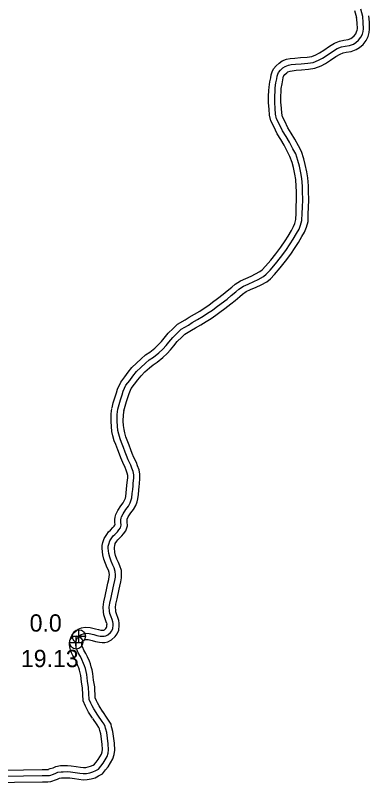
# Model space of a CAD drawing. Extents: x 31699 to 244310, y -8841 to 11474.
# Drawn here: x 96734 to 97312, y 6682 to 7933 of the extents above; entities that cross this region are included whole.
import ezdxf

# ---------------------------------------------------------------- set-up
doc = ezdxf.new("R2010")
doc.units = 0
for name, color, linetype in [('B_Logo', 7, 'Continuous'), ('Level 21', 7, 'Continuous'), ('R_XS_EARTHWORK_STAGE2', 7, 'Continuous'), ('S_WALL_ANNOT', 7, 'Continuous')]:
    doc.layers.add(name, color=color, linetype=linetype)

msp = doc.modelspace()

# ---------------------------------------------------------------- linework, layer by layer
at = {"layer": 'B_Logo'}
for points in [[(97301, 7931.3), (97297.9, 7942.9)], [(96901.4, 7291), (96903.3, 7298.9), (96905.8, 7306.4), (96908.4, 7314.7), (96910.1, 7320.2), (96914.5, 7330), (96920.6, 7337.8), (96925.8, 7345.1), (96931.7, 7352.2), (96938.6, 7359.1), (96946.1, 7365.8), (96952.6, 7371.5), (96959.3, 7376), (96968, 7382.7), (96974.4, 7388.8), (96979.9, 7394.7), (96984.7, 7400.5), (96990.8, 7408), (96998.5, 7415.7), (97004.7, 7421.5), (97016.3, 7428.2), (97022.6, 7432.3), (97031.5, 7437.4), (97040.3, 7442.4), (97047.8, 7447.3), (97055.5, 7452.6), (97061.8, 7457.3), (97070.1, 7463.3), (97079.4, 7470.5), (97086.2, 7476.1), (97093.7, 7482.5), (97098.7, 7486.7), (97106.2, 7491.4), (97114, 7495), (97123, 7498.9), (97130.4, 7502.5), (97138.8, 7507.1), (97143.4, 7510.9), (97149.7, 7517.5), (97158.5, 7527.7), (97166.9, 7538.2), (97175.5, 7549.6), (97182.5, 7560.3), (97187.5, 7568), (97193, 7577.4), (97197, 7584.2), (97199.6, 7590.8), (97201.6, 7598.6), (97202, 7610.3), (97202.5, 7619.9), (97202.9, 7632.7), (97202.6, 7645.8), (97202.5, 7654.5), (97201.6, 7666.8), (97200, 7676.1), (97197.5, 7687.3), (97195.1, 7696.3), (97191.5, 7707), (97187, 7715.4), (97181.3, 7726.1), (97175.7, 7735.7), (97169.9, 7744.7), (97164.6, 7755.9), (97160.4, 7764.4), (97158.8, 7771.9), (97158.2, 7780.9), (97157.3, 7790.9), (97157.3, 7800.8), (97157.8, 7809.8), (97158.1, 7814.8), (97159.3, 7823), (97160.5, 7829.5), (97161.3, 7833.7), (97162.4, 7837.2), (97163.7, 7840), (97166.7, 7843.6), (97170.7, 7847.3), (97174.1, 7849.7), (97179.5, 7851.7), (97184.2, 7852.7), (97191.2, 7853.4), (97200.2, 7854.1), (97211.3, 7855.1), (97220.1, 7856.4), (97228.7, 7859.7), (97235.2, 7863.1), (97243, 7868.2), (97251.8, 7874.1), (97259.4, 7878.7), (97266.1, 7881.5), (97272, 7882.9), (97279.5, 7883.9), (97285.8, 7886.2), (97289.7, 7888.6), (97294.1, 7892.5), (97297.9, 7897.3), (97300.3, 7902.2), (97301.8, 7906.8), (97302.2, 7910.8), (97301.7, 7921.5), (97301, 7931.3)], [(96833.3, 6913.3), (96833.9, 6914.9), (96835.4, 6918.1), (96836.9, 6920), (96839.4, 6922.1), (96841.5, 6923.8), (96844.9, 6925.1), (96848.7, 6925.8), (96854.5, 6925.5), (96861.8, 6923.6), (96867.2, 6922), (96872.4, 6921), (96875.9, 6920.8), (96879, 6920.8), (96881.8, 6921.4), (96885.1, 6923.1), (96889, 6926.9), (96891.2, 6929.9), (96893, 6933.7), (96893.5, 6939.1), (96893.6, 6941.7), (96893.3, 6944.2), (96891.8, 6948.2), (96890.3, 6952.4), (96888.3, 6958.1), (96887.8, 6962), (96887.2, 6968.1), (96888.1, 6974.9), (96890.5, 6984.1), (96893.4, 6999.7), (96894.7, 7005), (96896.3, 7011.7), (96897.2, 7017.3), (96897.4, 7021.3), (96897.1, 7026.3), (96895.4, 7032.2), (96893, 7036.9), (96890.3, 7043.2), (96888, 7049.6), (96886.6, 7055.6), (96885.6, 7064.5), (96885.6, 7067.6), (96886.4, 7070.9), (96887.9, 7076.2), (96891.5, 7081.4), (96893.8, 7084.7), (96896.1, 7086.9), (96900.4, 7091.4), (96902.9, 7094.3), (96905.3, 7097.6), (96906.7, 7102.1), (96906.3, 7106.9), (96906.2, 7110.9), (96906.4, 7113.3), (96907.2, 7115.8), (96909.7, 7120.6), (96914.5, 7127.8), (96918.5, 7133.2), (96921.4, 7138.4), (96923.1, 7143.1), (96924, 7146.8), (96924.8, 7153.4), (96925.6, 7160), (96926, 7166.1), (96926.4, 7170.3), (96927.3, 7178.4), (96927.3, 7184), (96926.1, 7189.2), (96924.1, 7195.1), (96922.3, 7199.9), (96918.3, 7208.3), (96915.4, 7215.3), (96913.3, 7221.2), (96910.3, 7228.5), (96907.1, 7236.8), (96904.9, 7242.6), (96902.7, 7250.3), (96901.4, 7256.4), (96900.6, 7263.6), (96900.1, 7271.4), (96900.2, 7282.5), (96901.4, 7291)], [(96868.4, 6792.5), (96862.1, 6802.6), (96859.3, 6807.5), (96857.2, 6811.6), (96854.4, 6818), (96853.6, 6837.4), (96851.8, 6847.9), (96850.6, 6858.7), (96849.5, 6863.7), (96848.2, 6868.5), (96846.9, 6872.6), (96845.4, 6876.4), (96842.7, 6883.2), (96840.1, 6887.9), (96836.6, 6894.1), (96834.9, 6898.3), (96833.7, 6900.4), (96833.1, 6902.7), (96832.5, 6907.4), (96832.8, 6912), (96833.3, 6913.3)], [(96685.8, 6692.3), (96777.9, 6693.8), (96786.9, 6693.9), (96789.9, 6694.1), (96791.7, 6694.7), (96794.4, 6695.8), (96799.1, 6697.4), (96803.1, 6699.2), (96808.6, 6700.1), (96812.2, 6700.2), (96818.9, 6700.4), (96823.8, 6700), (96831.8, 6698.9), (96839.1, 6697.8), (96844.8, 6697), (96850.1, 6697.3), (96855.3, 6698.3), (96860.4, 6699.7), (96865.3, 6702.1), (96869.6, 6704.5), (96873.3, 6709.4), (96877.3, 6713.8), (96880.8, 6719.5), (96883.6, 6724.9), (96885.4, 6730.6), (96886.1, 6735.8), (96885.7, 6745.7), (96883.1, 6763.8), (96881.5, 6769.4), (96881.2, 6771.3), (96880.7, 6773.7), (96878.7, 6777.4), (96875.7, 6782), (96868.4, 6792.5)]]:
    msp.add_lwpolyline(points, dxfattribs=at)
at = {"layer": 'Level 21'}
for p, q in [((96837.6, 6909.9), (96837.6, 6931.6)), ((96826.7, 6920.8), (96848.4, 6920.8)), ((96833.1, 6900), (96833.1, 6921.7)), ((96822.3, 6910.9), (96844, 6910.9))]:
    msp.add_line(p, q, dxfattribs=at)
for centre in [(96837.6, 6920.8), (96833.1, 6910.9)]:
    msp.add_circle(centre, 10.8, dxfattribs=at)
at = {"layer": 'R_XS_EARTHWORK_STAGE2'}
for points in [[(96891.7, 7293.4), (96893.7, 7301.6), (96896.3, 7309.5), (96898.9, 7317.7), (96900.8, 7323.7), (96905.9, 7335.2), (96912.6, 7343.8), (96917.9, 7351.2), (96924.3, 7358.9), (96931.7, 7366.3), (96939.4, 7373.3), (96946.5, 7379.5), (96953.5, 7384.1), (96961.5, 7390.3), (96967.3, 7395.9), (96972.4, 7401.3), (96976.9, 7406.9), (96983.4, 7414.7), (96991.5, 7422.8), (96998.7, 7429.6), (97011.1, 7436.8), (97017.4, 7440.8), (97026.6, 7446.1), (97035.1, 7450.9), (97042.2, 7455.6), (97049.7, 7460.7), (97055.9, 7465.4), (97064.1, 7471.3), (97073.2, 7478.3), (97079.8, 7483.8), (97087.2, 7490.2), (97092.8, 7494.9), (97101.4, 7500.2), (97109.9, 7504.2), (97118.8, 7508), (97125.8, 7511.4), (97133.1, 7515.4), (97136.6, 7518.2), (97142.3, 7524.3), (97150.8, 7534.1), (97159, 7544.4), (97167.4, 7555.3), (97174.2, 7565.7), (97179, 7573.2), (97184.4, 7582.4), (97188, 7588.6), (97190.1, 7593.9), (97191.6, 7600), (97192, 7610.8), (97192.5, 7620.3), (97192.9, 7632.8), (97192.6, 7645.6), (97192.5, 7654.1), (97191.6, 7665.6), (97190.2, 7674.2), (97187.8, 7684.9), (97185.5, 7693.4), (97182.2, 7703), (97178.2, 7710.7), (97172.6, 7721.2), (97167.2, 7730.4), (97161.1, 7739.8), (97155.6, 7751.6), (97150.9, 7761), (97148.9, 7770.5), (97148.2, 7780.1), (97147.3, 7790.5), (97147.3, 7801.1), (97147.9, 7810.3), (97148.1, 7815.8), (97149.5, 7824.6), (97150.7, 7831.2), (97151.5, 7836), (97153, 7840.9), (97155.3, 7845.6), (97159.5, 7850.5), (97164.4, 7855.1), (97169.4, 7858.6), (97176.7, 7861.3), (97182.6, 7862.5), (97190.2, 7863.4), (97199.4, 7864.1), (97210.1, 7865), (97217.6, 7866.1), (97224.6, 7868.8), (97230.1, 7871.7), (97237.5, 7876.5), (97246.5, 7882.6), (97254.9, 7887.6), (97263, 7891.1), (97270.2, 7892.7), (97277.1, 7893.7), (97281.4, 7895.3), (97283.8, 7896.7), (97286.9, 7899.4), (97289.4, 7902.7), (97291, 7905.9), (97292, 7908.9), (97292.2, 7911.1), (97291.8, 7920.9), (97291, 7930.6)], [(96911.1, 7288.6), (96913, 7296.1), (96915.4, 7303.4), (96917.9, 7311.8), (96919.5, 7316.6), (96923.2, 7324.8), (96928.6, 7331.8), (96933.8, 7339), (96939.1, 7345.4), (96945.5, 7351.8), (96952.7, 7358.4), (96958.7, 7363.6), (96965.2, 7367.9), (96974.5, 7375.2), (96981.5, 7381.8), (96987.4, 7388), (96992.4, 7394.2), (96998.3, 7401.3), (97005.4, 7408.5), (97010.7, 7413.4), (97021.5, 7419.7), (97027.8, 7423.7), (97036.5, 7428.7), (97045.5, 7433.8), (97053.4, 7439), (97061.3, 7444.5), (97067.7, 7449.2), (97076.1, 7455.3), (97085.7, 7462.7), (97092.6, 7468.4), (97100.2, 7474.9), (97104.6, 7478.6), (97110.9, 7482.6), (97118, 7485.9), (97127.1, 7489.8), (97135, 7493.6), (97144.4, 7498.8), (97150.2, 7503.5), (97157.1, 7510.8), (97166.2, 7521.3), (97174.8, 7532.1), (97183.7, 7543.8), (97190.9, 7554.8), (97196.1, 7562.7), (97201.7, 7572.3), (97206, 7579.8), (97209.2, 7587.7), (97211.6, 7597.2), (97212, 7609.9), (97212.5, 7619.5), (97212.9, 7632.7), (97212.6, 7645.9), (97212.5, 7655), (97211.5, 7668), (97209.9, 7678), (97207.2, 7689.7), (97204.6, 7699.2), (97200.7, 7710.9), (97195.9, 7720.1), (97190, 7730.9), (97184.2, 7740.9), (97178.6, 7749.5), (97173.6, 7760.3), (97169.9, 7767.7), (97168.7, 7773.3), (97168.1, 7781.7), (97167.3, 7791.3), (97167.3, 7800.5), (97167.8, 7809.3), (97168, 7813.8), (97169.2, 7821.3), (97170.4, 7827.7), (97171, 7831.3), (97171.7, 7833.6), (97172.2, 7834.5), (97173.9, 7836.6), (97177.1, 7839.5), (97178.8, 7840.7), (97182.3, 7842), (97185.8, 7842.8), (97192.1, 7843.5), (97201, 7844.2), (97212.5, 7845.2), (97222.7, 7846.7), (97232.8, 7850.5), (97240.3, 7854.5), (97248.5, 7859.9), (97257.2, 7865.7), (97264, 7869.8), (97269.2, 7872), (97273.8, 7873), (97282, 7874.1), (97290.1, 7877.2), (97295.6, 7880.5), (97301.4, 7885.6), (97306.4, 7891.9), (97309.6, 7898.5), (97311.6, 7904.8), (97312.2, 7910.5), (97311.7, 7922.1), (97311, 7932)], [(97291.4, 7928.7), (97288.2, 7940.3)], [(96824, 6916.8), (96824.7, 6918.7), (96826.8, 6923.4), (96829.7, 6927), (96833, 6929.9), (96836.5, 6932.6), (96842.1, 6934.7), (96848.1, 6935.9), (96856.1, 6935.4), (96864.5, 6933.2), (96869.5, 6931.7), (96873.7, 6931), (96876.3, 6930.8), (96877.9, 6930.8), (96878.4, 6930.9), (96879.2, 6931.3), (96881.4, 6933.4), (96882.6, 6935), (96883.2, 6936.4), (96883.5, 6939.8), (96883.6, 6941.3), (96883.5, 6941.8), (96882.4, 6944.7), (96880.8, 6949.1), (96878.6, 6955.7), (96877.8, 6960.8), (96877.1, 6968.3), (96878.3, 6976.9), (96880.7, 6986.3), (96883.6, 7001.8), (96884.9, 7007.3), (96886.5, 7013.6), (96887.2, 7018.3), (96887.4, 7021.3), (96887.2, 7024.6), (96886, 7028.5), (96884, 7032.7), (96881, 7039.5), (96878.4, 7046.8), (96876.7, 7053.9), (96875.6, 7064), (96875.6, 7068.9), (96876.8, 7073.5), (96878.8, 7080.5), (96883.2, 7087), (96886.1, 7091.2), (96889, 7094), (96893, 7098.1), (96895, 7100.5), (96896.2, 7102.1), (96896.6, 7103.2), (96896.3, 7106.3), (96896.2, 7111.3), (96896.6, 7115.2), (96897.9, 7119.6), (96901, 7125.7), (96906.3, 7133.6), (96910.1, 7138.6), (96912.3, 7142.6), (96913.6, 7146), (96914.2, 7148.5), (96914.9, 7154.6), (96915.6, 7160.9), (96916, 7166.9), (96916.5, 7171.4), (96917.3, 7179), (96917.3, 7182.9), (96916.5, 7186.5), (96914.7, 7191.7), (96913.1, 7196), (96909.2, 7204.2), (96906.1, 7211.7), (96903.9, 7217.6), (96901, 7224.8), (96897.7, 7233.3), (96895.4, 7239.5), (96893, 7247.8), (96891.5, 7254.9), (96890.6, 7262.8), (96890.1, 7271.1), (96890.2, 7283.3), (96891.5, 7292.4)], [(96842.7, 6909.8), (96843.2, 6911.1), (96844, 6912.8), (96844.2, 6913.1), (96845.7, 6914.4), (96846.4, 6915), (96847.6, 6915.4), (96849.4, 6915.7), (96852.9, 6915.5), (96859.1, 6913.9), (96864.9, 6912.2), (96871.1, 6911.1), (96875.6, 6910.7), (96880.1, 6910.8), (96885.1, 6911.9), (96891, 6914.9), (96896.6, 6920.3), (96899.9, 6924.8), (96902.8, 6931.1), (96903.5, 6938.4), (96903.6, 6942.1), (96903.1, 6946.6), (96901.2, 6951.7), (96899.7, 6955.7), (96898.1, 6960.5), (96897.7, 6963.3), (96897.2, 6967.9), (96897.9, 6973), (96900.2, 6981.9), (96903.2, 6997.6), (96904.4, 7002.6), (96906.1, 7009.7), (96907.1, 7016.3), (96907.4, 7021.3), (96907, 7028), (96904.7, 7035.8), (96902.1, 7041.1), (96899.6, 7046.8), (96897.6, 7052.4), (96896.5, 7057.3), (96895.6, 7065.1), (96895.6, 7066.3), (96896.1, 7068.3), (96897.1, 7071.9), (96899.7, 7075.7), (96901.4, 7078.2), (96903.1, 7079.8), (96907.8, 7084.6), (96910.7, 7088), (96914.4, 7093), (96916.8, 7101), (96916.3, 7107.4), (96916.2, 7110.6), (96916.3, 7111.3), (96916.5, 7112), (96918.3, 7115.5), (96922.6, 7122), (96927, 7127.8), (96930.5, 7134.3), (96932.7, 7140.1), (96933.9, 7145.1), (96934.7, 7152.2), (96935.5, 7159.1), (96935.9, 7165.2), (96936.4, 7169.3), (96937.3, 7177.9), (96937.3, 7185.1), (96935.8, 7192), (96933.5, 7198.6), (96931.5, 7203.9), (96927.5, 7212.3), (96924.7, 7218.9), (96922.6, 7224.8), (96919.5, 7232.2), (96916.4, 7240.4), (96914.4, 7245.8), (96912.4, 7252.7), (96911.3, 7258), (96910.6, 7264.5), (96910.1, 7271.7), (96910.2, 7281.8), (96911.3, 7289.6)], [(96860, 6787.2), (96853.5, 6797.4), (96850.5, 6802.8), (96848.2, 6807.2), (96844.4, 6815.7), (96843.7, 6836.4), (96841.9, 6846.5), (96840.7, 6857.1), (96839.8, 6861.4), (96838.6, 6865.7), (96837.5, 6869.3), (96836.1, 6872.7), (96833.6, 6878.9), (96831.3, 6883.1), (96827.6, 6889.8), (96825.8, 6894), (96824.4, 6896.7), (96823.3, 6900.7), (96822.5, 6907.2), (96823, 6914.1), (96824, 6916.8)], [(96876.9, 6797.8), (96870.7, 6807.7), (96868.1, 6812.3), (96866.2, 6815.9), (96864.3, 6820.3), (96863.6, 6838.5), (96861.7, 6849.4), (96860.5, 6860.3), (96859.2, 6866.1), (96857.8, 6871.3), (96856.4, 6876), (96854.7, 6880.2), (96851.7, 6887.5), (96848.8, 6892.8), (96845.6, 6898.5), (96843.9, 6902.6), (96843.1, 6904.2), (96842.9, 6904.7), (96842.6, 6907.7), (96842.7, 6909.8)], [(96686.5, 6682.3), (96778.1, 6683.8), (96787.2, 6683.9), (96791.8, 6684.1), (96795.2, 6685.3), (96797.9, 6686.4), (96802.9, 6688.1), (96806.1, 6689.6), (96809.5, 6690.2), (96812.5, 6690.2), (96818.6, 6690.4), (96822.7, 6690), (96830.4, 6689), (96837.7, 6687.9), (96844.4, 6687), (96851.3, 6687.3), (96857.6, 6688.5), (96864, 6690.3), (96869.9, 6693.2), (96876.3, 6696.7), (96881.1, 6703), (96885.4, 6707.9), (96889.5, 6714.6), (96892.9, 6721.1), (96895.2, 6728.4), (96896.2, 6735.3), (96895.7, 6746.6), (96892.9, 6765.9), (96891.3, 6771.5), (96891.1, 6773.1), (96890.1, 6777.4), (96887.3, 6782.5), (96884, 6787.6), (96876.7, 6798.2)], [(96685, 6702.3), (96777.8, 6703.8), (96786.6, 6703.9), (96788.1, 6704), (96788.3, 6704.1), (96790.9, 6705.1), (96795.4, 6706.7), (96800.1, 6708.8), (96807.6, 6710.1), (96811.9, 6710.2), (96819.2, 6710.4), (96824.9, 6709.9), (96833.3, 6708.8), (96840.5, 6707.7), (96845.2, 6707.1), (96848.9, 6707.2), (96853, 6708), (96856.8, 6709.1), (96860.7, 6711), (96863, 6712.2), (96865.6, 6715.7), (96869.3, 6719.8), (96872.1, 6724.5), (96874.4, 6728.7), (96875.6, 6732.8), (96876.1, 6736.3), (96875.7, 6744.8), (96873.3, 6761.7), (96871.7, 6767.3), (96871.4, 6769.5), (96871.3, 6770.1), (96870.1, 6772.2), (96867.4, 6776.5), (96860.2, 6786.8)]]:
    msp.add_lwpolyline(points, dxfattribs=at)

# ---------------------------------------------------------------- texts
at = {"layer": 'S_WALL_ANNOT'}
for s, p in [('0.0', (96757.3, 6928.5)), ('19.13', (96743, 6870.6))]:
    msp.add_text(s, height=28.16, dxfattribs=at).set_placement(p)

doc.saveas('drawing.dxf')
